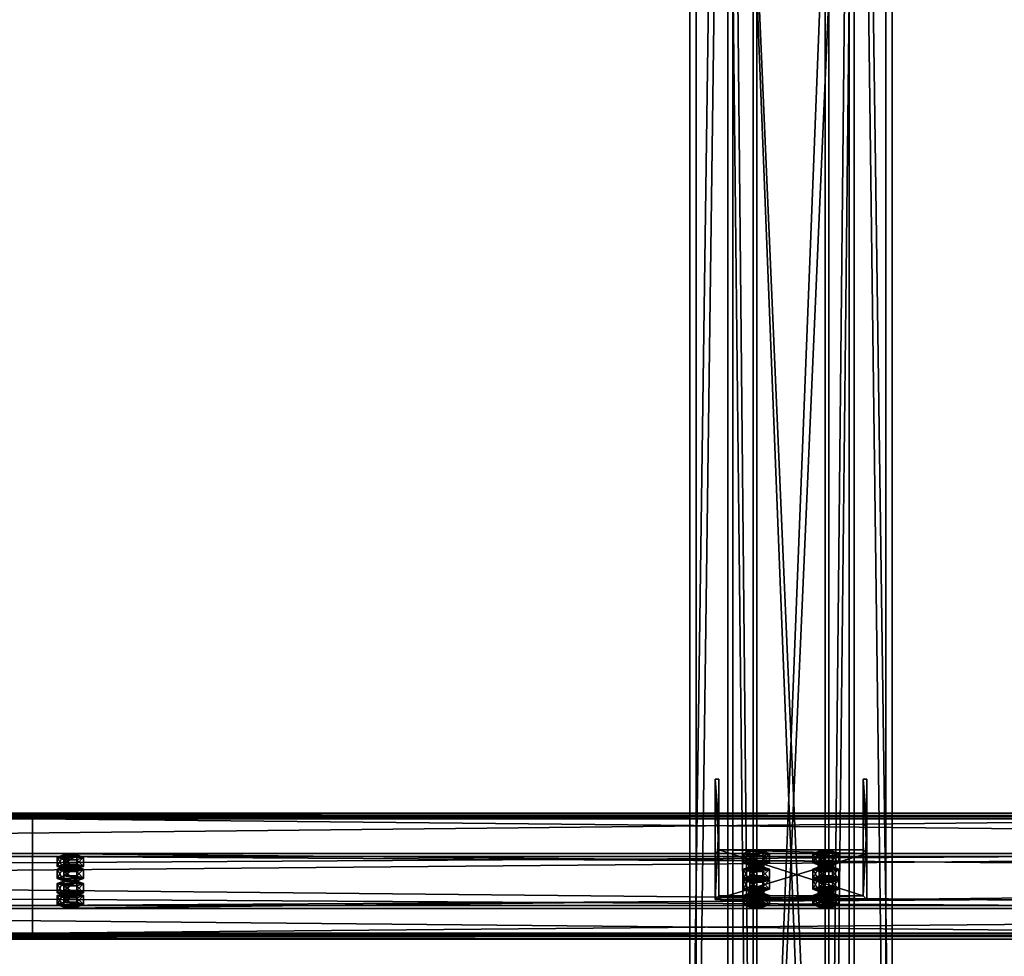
# Model space of a CAD drawing. Header units: millimetres. Extents: x -333 to 67333, y -930 to 39730.
# Tile 412 of 656: x 21690 to 22469, y 8246 to 8987. Entities that reach past the tile are written whole.
import ezdxf

# ---------------------------------------------------------------- set-up
doc = ezdxf.new("R2010")
doc.units = ezdxf.units.MM
for name, color, linetype in [('13', 7, 'Continuous'), ('5', 7, 'Continuous'), ('6', 7, 'Continuous'), ('7', 7, 'Continuous'), ('8', 7, 'Continuous'), ('95', 7, 'Continuous')]:
    doc.layers.add(name, color=color, linetype=linetype)

msp = doc.modelspace()

# ---------------------------------------------------------------- meshes
at = {"layer": '13', "color": 30}
mesh = msp.add_polyface(dxfattribs=at)
corners = [(22900.01, 8356.55, 5208.49), (22900.01, 8284.16, 5193.1), (16100.01, 8284.16, 5193.1), (16100.01, 8356.55, 5208.49), (22900.01, 8325.33, 4999.43), (16100.01, 8325.33, 4999.43), (22900.01, 8264.68, 4986.54), (16100.01, 8264.68, 4986.54), (22900.01, 8261.98, 4999.26), (16100.01, 8261.98, 4999.26), (22900.01, 8260.03, 4998.84), (16100.01, 8260.03, 4998.84), (22900.01, 8263.14, 4984.17), (16100.01, 8263.14, 4984.17), (22900.01, 8327.7, 4997.89), (16100.01, 8327.7, 4997.89), (22900.01, 8286.54, 5191.56), (16100.01, 8286.54, 5191.56), (22900.01, 8355.01, 5206.12), (16100.01, 8355.01, 5206.12), (22900.01, 8357.71, 5193.4), (16100.01, 8357.71, 5193.4), (22900.01, 8359.67, 5193.82), (16100.01, 8359.67, 5193.82)]
mesh.append_faces([[corners[k] for k in face] for face in [(0, 2, 3, 3), (1, 5, 2, 2), (4, 7, 5, 5), (6, 9, 7, 7), (8, 11, 9, 9), (10, 13, 11, 11), (12, 15, 13, 13), (14, 17, 15, 15), (16, 19, 17, 17), (18, 21, 19, 19), (20, 23, 21, 21), (22, 3, 23, 23), (8, 12, 10, 10), (20, 0, 22, 22), (11, 7, 9, 9)]], dxfattribs={"vtx0": -1, "color": 30})
mesh.append_faces([[corners[k] for k in face] for face in [(12, 6, 14, 14), (14, 1, 16, 16), (16, 0, 18, 18), (18, 0, 20, 20), (3, 19, 23, 23), (19, 2, 17, 17), (17, 2, 15, 15), (15, 5, 13, 13), (13, 7, 11, 11)]], dxfattribs={"vtx0": -1, "vtx1": -1, "color": 30})
mesh.append_faces([[corners[k] for k in face] for face in [(12, 8, 6, 6), (14, 6, 4, 4), (14, 4, 1, 1), (16, 1, 0, 0), (19, 3, 2, 2), (15, 2, 5, 5), (13, 5, 7, 7)]], dxfattribs={"vtx0": -1, "vtx2": -1, "vtx3": -1, "color": 30})
mesh.append_faces([[corners[k] for k in face] for face in [(21, 23, 19, 19)]], dxfattribs={"vtx1": -1, "color": 30})
mesh.append_faces([[corners[k] for k in face] for face in [(0, 1, 2, 2), (1, 4, 5, 5), (4, 6, 7, 7), (6, 8, 9, 9), (8, 10, 11, 11), (10, 12, 13, 13), (12, 14, 15, 15), (14, 16, 17, 17), (16, 18, 19, 19), (18, 20, 21, 21), (20, 22, 23, 23), (22, 0, 3, 3)]], dxfattribs={"vtx2": -1, "vtx3": -1, "color": 30})
mesh = msp.add_polyface(dxfattribs=at)
corners = [(28500.01, 8356.55, 5208.49), (28500.01, 8284.16, 5193.1), (21700.01, 8284.16, 5193.1), (21700.01, 8356.55, 5208.49), (28500.01, 8325.33, 4999.43), (21700.01, 8325.33, 4999.43), (28500.01, 8264.68, 4986.54), (21700.01, 8264.68, 4986.54), (28500.01, 8261.98, 4999.26), (21700.01, 8261.98, 4999.26), (28500.01, 8260.03, 4998.84), (21700.01, 8260.03, 4998.84), (28500.01, 8263.14, 4984.17), (21700.01, 8263.14, 4984.17), (28500.01, 8327.7, 4997.89), (21700.01, 8327.7, 4997.89), (28500.01, 8286.54, 5191.56), (21700.01, 8286.54, 5191.56), (28500.01, 8355.01, 5206.12), (21700.01, 8355.01, 5206.12), (28500.01, 8357.71, 5193.4), (21700.01, 8357.71, 5193.4), (28500.01, 8359.67, 5193.82), (21700.01, 8359.67, 5193.82)]
mesh.append_faces([[corners[k] for k in face] for face in [(0, 2, 3, 3), (1, 5, 2, 2), (4, 7, 5, 5), (6, 9, 7, 7), (8, 11, 9, 9), (10, 13, 11, 11), (12, 15, 13, 13), (14, 17, 15, 15), (16, 19, 17, 17), (18, 21, 19, 19), (20, 23, 21, 21), (22, 3, 23, 23), (8, 12, 10, 10), (20, 0, 22, 22), (11, 7, 9, 9)]], dxfattribs={"vtx0": -1, "color": 30})
mesh.append_faces([[corners[k] for k in face] for face in [(12, 6, 14, 14), (14, 1, 16, 16), (16, 0, 18, 18), (18, 0, 20, 20), (3, 19, 23, 23), (19, 2, 17, 17), (17, 2, 15, 15), (15, 5, 13, 13), (13, 7, 11, 11)]], dxfattribs={"vtx0": -1, "vtx1": -1, "color": 30})
mesh.append_faces([[corners[k] for k in face] for face in [(12, 8, 6, 6), (14, 6, 4, 4), (14, 4, 1, 1), (16, 1, 0, 0), (19, 3, 2, 2), (15, 2, 5, 5), (13, 5, 7, 7)]], dxfattribs={"vtx0": -1, "vtx2": -1, "vtx3": -1, "color": 30})
mesh.append_faces([[corners[k] for k in face] for face in [(21, 23, 19, 19)]], dxfattribs={"vtx1": -1, "color": 30})
mesh.append_faces([[corners[k] for k in face] for face in [(0, 1, 2, 2), (1, 4, 5, 5), (4, 6, 7, 7), (6, 8, 9, 9), (8, 10, 11, 11), (10, 12, 13, 13), (12, 14, 15, 15), (14, 16, 17, 17), (16, 18, 19, 19), (18, 20, 21, 21), (20, 22, 23, 23), (22, 0, 3, 3)]], dxfattribs={"vtx2": -1, "vtx3": -1, "color": 30})
at = {"layer": '5', "color": 131}
mesh = msp.add_polyface(dxfattribs=at)
corners = [(22346, 185.3, 2984), (22254, 185.3, 2984), (22254, 9385, 2984), (22346, 9385, 2984), (22254, 185.3, 3076), (22254, 9385, 3076), (22346, 185.3, 3076), (22346, 9385, 3076), (22350, 185.3, 2980), (22350, 185.3, 3080), (22350, 9385, 3080), (22350, 9385, 2980), (22250, 185.3, 3080), (22250, 9385, 3080), (22250, 185.3, 2980), (22250, 9385, 2980)]
mesh.append_faces([[corners[k] for k in face] for face in [(0, 2, 3, 3), (1, 5, 2, 2), (4, 7, 5, 5), (6, 3, 7, 7), (8, 10, 11, 11), (9, 13, 10, 10), (12, 15, 13, 13), (14, 11, 15, 15)]], dxfattribs={"vtx0": -1, "color": 131})
mesh.append_faces([[corners[k] for k in face] for face in [(9, 6, 12, 12), (6, 8, 0, 0), (0, 8, 1, 1), (12, 4, 14, 14), (4, 12, 6, 6), (14, 1, 8, 8), (11, 3, 15, 15), (3, 10, 7, 7), (7, 10, 5, 5), (15, 2, 13, 13), (2, 15, 3, 3), (13, 5, 10, 10)]], dxfattribs={"vtx0": -1, "vtx1": -1, "color": 131})
mesh.append_faces([[corners[k] for k in face] for face in [(6, 9, 8, 8), (14, 4, 1, 1), (3, 11, 10, 10), (13, 2, 5, 5)]], dxfattribs={"vtx0": -1, "vtx2": -1, "vtx3": -1, "color": 131})
mesh.append_faces([[corners[k] for k in face] for face in [(0, 1, 2, 2), (1, 4, 5, 5), (4, 6, 7, 7), (6, 0, 3, 3), (8, 9, 10, 10), (9, 12, 13, 13), (12, 14, 15, 15), (14, 8, 11, 11)]], dxfattribs={"vtx2": -1, "vtx3": -1, "color": 131})
at = {"layer": '6', "color": 2}
mesh = msp.add_polyface(dxfattribs=at)
corners = [(22380, 19380.14, 7183.53), (22220, 19380.14, 7183.53), (22220, 7954.94, 4755.1), (22380, 7954.94, 4755.1), (22380, 19380.14, 7347.1), (22380, 7921.68, 4911.61), (22220, 19380.14, 7347.1), (22220, 7921.68, 4911.61), (22225, 7953.9, 4759.99), (22375, 7953.9, 4759.99), (22375, 7922.72, 4906.72), (22225, 7922.72, 4906.72), (22375, 19380.14, 7188.64), (22375, 19380.14, 7341.99), (22225, 19380.14, 7188.64), (22225, 19380.14, 7341.99)]
mesh.append_faces([[corners[k] for k in face] for face in [(0, 2, 3, 3), (4, 3, 5, 5), (6, 5, 7, 7), (1, 7, 2, 2), (12, 10, 9, 9), (14, 9, 8, 8), (15, 8, 11, 11), (13, 11, 10, 10)]], dxfattribs={"vtx0": -1, "color": 2})
mesh.append_faces([[corners[k] for k in face] for face in [(2, 8, 3, 3), (8, 7, 11, 11), (11, 7, 10, 10), (3, 9, 5, 5), (9, 3, 8, 8), (5, 10, 7, 7), (0, 12, 1, 1), (12, 4, 13, 13), (13, 4, 15, 15), (1, 14, 6, 6), (14, 1, 12, 12), (6, 15, 4, 4)]], dxfattribs={"vtx0": -1, "vtx1": -1, "color": 2})
mesh.append_faces([[corners[k] for k in face] for face in [(8, 2, 7, 7), (5, 9, 10, 10), (12, 0, 4, 4), (6, 14, 15, 15)]], dxfattribs={"vtx0": -1, "vtx2": -1, "vtx3": -1, "color": 2})
mesh.append_faces([[corners[k] for k in face] for face in [(0, 1, 2, 2), (4, 0, 3, 3), (6, 4, 5, 5), (1, 6, 7, 7), (12, 13, 10, 10), (14, 12, 9, 9), (15, 14, 8, 8), (13, 15, 11, 11)]], dxfattribs={"vtx2": -1, "vtx3": -1, "color": 2})
at = {"layer": '7', "color": 6}
mesh = msp.add_polyface(dxfattribs=at)
corners = [(22240.01, 8291.32, 5169.07), (22360.01, 8291.32, 5169.07), (22360.01, 8327.7, 4997.89), (22240.01, 8327.7, 4997.89), (22360.01, 8350.01, 5181.54), (22360.01, 8386.39, 5010.36), (22357.01, 8350.01, 5181.54), (22357.01, 8386.39, 5010.36), (22357.01, 8294.25, 5169.69), (22357.01, 8330.64, 4998.51), (22243.01, 8294.25, 5169.69), (22243.01, 8330.64, 4998.51), (22243.01, 8350.01, 5181.54), (22243.01, 8386.39, 5010.36), (22240.01, 8350.01, 5181.54), (22240.01, 8386.39, 5010.36)]
mesh.append_faces([[corners[k] for k in face] for face in [(0, 2, 3, 3), (1, 5, 2, 2), (4, 7, 5, 5), (6, 9, 7, 7), (8, 11, 9, 9), (10, 13, 11, 11), (12, 15, 13, 13), (14, 3, 15, 15), (12, 0, 14, 14), (7, 2, 5, 5)]], dxfattribs={"vtx0": -1, "color": 6})
mesh.append_faces([[corners[k] for k in face] for face in [(1, 8, 4, 4), (8, 0, 10, 10), (10, 0, 12, 12), (3, 11, 15, 15), (11, 2, 9, 9), (9, 2, 7, 7)]], dxfattribs={"vtx0": -1, "vtx1": -1, "color": 6})
mesh.append_faces([[corners[k] for k in face] for face in [(8, 1, 0, 0), (11, 3, 2, 2)]], dxfattribs={"vtx0": -1, "vtx2": -1, "vtx3": -1, "color": 6})
mesh.append_faces([[corners[k] for k in face] for face in [(6, 4, 8, 8), (13, 15, 11, 11)]], dxfattribs={"vtx1": -1, "color": 6})
mesh.append_faces([[corners[k] for k in face] for face in [(0, 1, 2, 2), (1, 4, 5, 5), (4, 6, 7, 7), (6, 8, 9, 9), (8, 10, 11, 11), (10, 12, 13, 13), (12, 14, 15, 15), (14, 0, 3, 3)]], dxfattribs={"vtx2": -1, "vtx3": -1, "color": 6})
at = {"layer": '8', "color": 253}
mesh = msp.add_polyface(dxfattribs=at)
corners = [(22327, 7643.02, 4688.8), (22273, 7643.02, 4688.8), (22273, 9009.3, 3080), (22327, 9009.3, 3080), (22273, 7725.26, 4706.28), (22273, 9106.38, 3080), (22327, 7725.26, 4706.28), (22327, 9106.38, 3080), (22330, 7639.68, 4688.1), (22330, 7728.59, 4706.99), (22330, 9110.32, 3080), (22330, 9005.36, 3080), (22270, 7728.59, 4706.99), (22270, 9110.32, 3080), (22270, 7639.68, 4688.1), (22270, 9005.36, 3080)]
mesh.append_faces([[corners[k] for k in face] for face in [(0, 2, 3, 3), (1, 5, 2, 2), (4, 7, 5, 5), (6, 3, 7, 7), (8, 10, 11, 11), (9, 13, 10, 10), (12, 15, 13, 13), (14, 11, 15, 15)]], dxfattribs={"vtx0": -1, "color": 253})
mesh.append_faces([[corners[k] for k in face] for face in [(9, 6, 12, 12), (6, 8, 0, 0), (0, 8, 1, 1), (12, 4, 14, 14), (4, 12, 6, 6), (14, 1, 8, 8), (11, 3, 15, 15), (3, 10, 7, 7), (7, 10, 5, 5), (15, 2, 13, 13), (2, 15, 3, 3), (13, 5, 10, 10)]], dxfattribs={"vtx0": -1, "vtx1": -1, "color": 253})
mesh.append_faces([[corners[k] for k in face] for face in [(6, 9, 8, 8), (14, 4, 1, 1), (3, 11, 10, 10), (13, 2, 5, 5)]], dxfattribs={"vtx0": -1, "vtx2": -1, "vtx3": -1, "color": 253})
mesh.append_faces([[corners[k] for k in face] for face in [(0, 1, 2, 2), (1, 4, 5, 5), (4, 6, 7, 7), (6, 0, 3, 3), (8, 9, 10, 10), (9, 12, 13, 13), (12, 14, 15, 15), (14, 8, 11, 11)]], dxfattribs={"vtx2": -1, "vtx3": -1, "color": 253})
at = {"layer": '95', "color": 20}
mesh = msp.add_polyface(dxfattribs=at)
corners = [(21724.01, 8294.56, 5144.2), (21724.81, 8295.18, 5141.26), (21724.81, 8297.14, 5141.68), (21724.01, 8296.52, 5144.61), (21727.01, 8295.64, 5139.11), (21727.01, 8297.6, 5139.53), (21730.01, 8295.81, 5138.33), (21730.01, 8297.76, 5138.74), (21733.01, 8295.64, 5139.11), (21733.01, 8297.6, 5139.53), (21735.21, 8295.18, 5141.26), (21735.21, 8297.14, 5141.68), (21736.01, 8294.56, 5144.2), (21736.01, 8296.52, 5144.61), (21735.21, 8293.94, 5147.13), (21735.21, 8295.89, 5147.55), (21733.01, 8293.48, 5149.28), (21733.01, 8295.44, 5149.7), (21730.01, 8293.31, 5150.07), (21730.01, 8295.27, 5150.48), (21727.01, 8293.48, 5149.28), (21727.01, 8295.44, 5149.7), (21724.81, 8293.94, 5147.13), (21724.81, 8295.89, 5147.55), (21719.62, 8296.52, 5144.61), (21724.81, 8298.39, 5135.81), (21724.81, 8305.72, 5137.37), (21719.62, 8303.85, 5146.17), (21735.21, 8298.39, 5135.81), (21735.21, 8305.72, 5137.37), (21740.4, 8296.52, 5144.61), (21740.4, 8303.85, 5146.17), (21735.21, 8294.64, 5153.42), (21735.21, 8301.98, 5154.98), (21724.81, 8294.64, 5153.42), (21724.81, 8301.98, 5154.98), (21719.62, 8287.22, 5142.64), (21724.81, 8289.09, 5133.83), (21724.81, 8296.43, 5135.39), (21719.62, 8294.56, 5144.2), (21735.21, 8289.09, 5133.83), (21735.21, 8296.43, 5135.39), (21740.4, 8287.22, 5142.64), (21740.4, 8294.56, 5144.2), (21735.21, 8285.35, 5151.44), (21735.21, 8292.69, 5153), (21724.81, 8285.35, 5151.44), (21724.81, 8292.69, 5153), (21724.01, 8315.35, 5046.38), (21724.81, 8315.97, 5043.45), (21724.81, 8317.93, 5043.86), (21724.01, 8317.31, 5046.8), (21727.01, 8316.43, 5041.3), (21727.01, 8318.39, 5041.72), (21730.01, 8316.6, 5040.51), (21730.01, 8318.55, 5040.93), (21733.01, 8316.43, 5041.3), (21733.01, 8318.39, 5041.72), (21735.21, 8315.97, 5043.45), (21735.21, 8317.93, 5043.86), (21736.01, 8315.35, 5046.38), (21736.01, 8317.31, 5046.8), (21735.21, 8314.73, 5049.32), (21735.21, 8316.68, 5049.73), (21733.01, 8314.27, 5051.47), (21733.01, 8316.23, 5051.88), (21730.01, 8314.1, 5052.25), (21730.01, 8316.06, 5052.67), (21727.01, 8314.27, 5051.47), (21727.01, 8316.23, 5051.88), (21724.81, 8314.73, 5049.32), (21724.81, 8316.68, 5049.73), (21719.62, 8317.31, 5046.8), (21724.81, 8319.18, 5037.99), (21724.81, 8326.51, 5039.55), (21719.62, 8324.64, 5048.36), (21735.21, 8319.18, 5037.99), (21735.21, 8326.51, 5039.55), (21740.4, 8317.31, 5046.8), (21740.4, 8324.64, 5048.36), (21735.21, 8315.44, 5055.6), (21735.21, 8322.77, 5057.16), (21724.81, 8315.44, 5055.6), (21724.81, 8322.77, 5057.16), (21719.62, 8308.01, 5044.82), (21724.81, 8309.89, 5036.02), (21724.81, 8317.22, 5037.58), (21719.62, 8315.35, 5046.38), (21735.21, 8309.89, 5036.02), (21735.21, 8317.22, 5037.58), (21740.4, 8308.01, 5044.82), (21740.4, 8315.35, 5046.38), (21735.21, 8306.14, 5053.63), (21735.21, 8313.48, 5055.19), (21724.81, 8306.14, 5053.63), (21724.81, 8313.48, 5055.19)]
mesh.append_faces([[corners[k] for k in face] for face in [(0, 2, 3, 3), (1, 5, 2, 2), (4, 7, 5, 5), (6, 9, 7, 7), (8, 11, 9, 9), (10, 13, 11, 11), (12, 15, 13, 13), (14, 17, 15, 15), (16, 19, 17, 17), (18, 21, 19, 19), (20, 23, 21, 21), (22, 3, 23, 23), (4, 8, 6, 6), (16, 20, 18, 18), (21, 17, 19, 19), (9, 5, 7, 7), (24, 26, 27, 27), (25, 29, 26, 26), (28, 31, 29, 29), (30, 33, 31, 31), (32, 35, 33, 33), (34, 27, 35, 35), (25, 30, 28, 28), (32, 24, 34, 34), (27, 33, 35, 35), (31, 26, 29, 29), (36, 38, 39, 39), (37, 41, 38, 38), (40, 43, 41, 41), (42, 45, 43, 43), (44, 47, 45, 45), (46, 39, 47, 47), (37, 42, 40, 40), (44, 36, 46, 46), (39, 45, 47, 47), (43, 38, 41, 41), (48, 50, 51, 51), (49, 53, 50, 50), (52, 55, 53, 53), (54, 57, 55, 55), (56, 59, 57, 57), (58, 61, 59, 59), (60, 63, 61, 61), (62, 65, 63, 63), (64, 67, 65, 65), (66, 69, 67, 67), (68, 71, 69, 69), (70, 51, 71, 71), (52, 56, 54, 54), (64, 68, 66, 66), (69, 65, 67, 67), (57, 53, 55, 55), (72, 74, 75, 75), (73, 77, 74, 74), (76, 79, 77, 77), (78, 81, 79, 79), (80, 83, 81, 81), (82, 75, 83, 83), (73, 78, 76, 76), (80, 72, 82, 82), (75, 81, 83, 83), (79, 74, 77, 77), (84, 86, 87, 87), (85, 89, 86, 86), (88, 91, 89, 89), (90, 93, 91, 91), (92, 95, 93, 93), (94, 87, 95, 95), (85, 90, 88, 88), (92, 84, 94, 94), (87, 93, 95, 95), (91, 86, 89, 89)]], dxfattribs={"vtx0": -1, "color": 20})
mesh.append_faces([[corners[k] for k in face] for face in [(8, 4, 10, 10), (10, 1, 12, 12), (12, 0, 14, 14), (14, 22, 16, 16), (17, 23, 15, 15), (15, 3, 13, 13), (13, 2, 11, 11), (11, 5, 9, 9), (30, 24, 32, 32), (33, 27, 31, 31), (42, 36, 44, 44), (45, 39, 43, 43), (56, 52, 58, 58), (58, 49, 60, 60), (60, 48, 62, 62), (62, 70, 64, 64), (65, 71, 63, 63), (63, 51, 61, 61), (61, 50, 59, 59), (59, 53, 57, 57), (78, 72, 80, 80), (81, 75, 79, 79), (90, 84, 92, 92), (93, 87, 91, 91)]], dxfattribs={"vtx0": -1, "vtx1": -1, "color": 20})
mesh.append_faces([[corners[k] for k in face] for face in [(10, 4, 1, 1), (12, 1, 0, 0), (14, 0, 22, 22), (16, 22, 20, 20), (17, 21, 23, 23), (15, 23, 3, 3), (13, 3, 2, 2), (11, 2, 5, 5), (30, 25, 24, 24), (31, 27, 26, 26), (42, 37, 36, 36), (43, 39, 38, 38), (58, 52, 49, 49), (60, 49, 48, 48), (62, 48, 70, 70), (64, 70, 68, 68), (65, 69, 71, 71), (63, 71, 51, 51), (61, 51, 50, 50), (59, 50, 53, 53), (78, 73, 72, 72), (79, 75, 74, 74), (90, 85, 84, 84), (91, 87, 86, 86)]], dxfattribs={"vtx0": -1, "vtx2": -1, "vtx3": -1, "color": 20})
mesh.append_faces([[corners[k] for k in face] for face in [(0, 1, 2, 2), (1, 4, 5, 5), (4, 6, 7, 7), (6, 8, 9, 9), (8, 10, 11, 11), (10, 12, 13, 13), (12, 14, 15, 15), (14, 16, 17, 17), (16, 18, 19, 19), (18, 20, 21, 21), (20, 22, 23, 23), (22, 0, 3, 3), (24, 25, 26, 26), (25, 28, 29, 29), (28, 30, 31, 31), (30, 32, 33, 33), (32, 34, 35, 35), (34, 24, 27, 27), (36, 37, 38, 38), (37, 40, 41, 41), (40, 42, 43, 43), (42, 44, 45, 45), (44, 46, 47, 47), (46, 36, 39, 39), (48, 49, 50, 50), (49, 52, 53, 53), (52, 54, 55, 55), (54, 56, 57, 57), (56, 58, 59, 59), (58, 60, 61, 61), (60, 62, 63, 63), (62, 64, 65, 65), (64, 66, 67, 67), (66, 68, 69, 69), (68, 70, 71, 71), (70, 48, 51, 51), (72, 73, 74, 74), (73, 76, 77, 77), (76, 78, 79, 79), (78, 80, 81, 81), (80, 82, 83, 83), (82, 72, 75, 75), (84, 85, 86, 86), (85, 88, 89, 89), (88, 90, 91, 91), (90, 92, 93, 93), (92, 94, 95, 95), (94, 84, 87, 87)]], dxfattribs={"vtx2": -1, "vtx3": -1, "color": 20})
mesh = msp.add_polyface(dxfattribs=at)
corners = [(22266.51, 8315.35, 5046.38), (22267.31, 8320.86, 5044.49), (22266.51, 8320.24, 5047.42), (22267.31, 8315.97, 5043.45), (22269.51, 8316.43, 5041.3), (22269.51, 8321.32, 5042.34), (22272.51, 8316.6, 5040.51), (22272.51, 8321.49, 5041.55), (22275.51, 8316.43, 5041.3), (22275.51, 8321.32, 5042.34), (22277.71, 8315.97, 5043.45), (22277.71, 8320.86, 5044.49), (22278.51, 8320.24, 5047.42), (22278.51, 8315.35, 5046.38), (22277.71, 8319.62, 5050.36), (22267.31, 8314.73, 5049.32), (22267.31, 8319.62, 5050.36), (22269.51, 8319.16, 5052.5), (22275.51, 8319.16, 5052.5), (22272.51, 8318.99, 5053.29), (22262.12, 8320.24, 5047.42), (22267.31, 8322.11, 5038.62), (22267.31, 8329.45, 5040.18), (22262.12, 8327.58, 5048.98), (22277.71, 8322.11, 5038.62), (22277.71, 8329.45, 5040.18), (22282.9, 8320.24, 5047.42), (22282.9, 8327.58, 5048.98), (22277.71, 8318.37, 5056.23), (22277.71, 8325.71, 5057.78), (22267.31, 8318.37, 5056.23), (22267.31, 8325.71, 5057.78)]
mesh.append_faces([[corners[k] for k in face] for face in [(0, 1, 2, 2), (3, 5, 1, 1), (4, 7, 5, 5), (6, 9, 7, 7), (8, 11, 9, 9), (10, 12, 11, 11), (13, 14, 12, 12), (15, 2, 16, 16), (17, 18, 19, 19), (9, 5, 7, 7), (20, 22, 23, 23), (21, 25, 22, 22), (24, 27, 25, 25), (26, 29, 27, 27), (28, 31, 29, 29), (30, 23, 31, 31), (21, 26, 24, 24), (28, 20, 30, 30), (23, 29, 31, 31), (27, 22, 25, 25)]], dxfattribs={"vtx0": -1, "color": 20})
mesh.append_faces([[corners[k] for k in face] for face in [(18, 16, 14, 14), (14, 2, 12, 12), (12, 1, 11, 11), (11, 5, 9, 9), (26, 20, 28, 28), (29, 23, 27, 27)]], dxfattribs={"vtx0": -1, "vtx1": -1, "color": 20})
mesh.append_faces([[corners[k] for k in face] for face in [(18, 17, 16, 16), (14, 16, 2, 2), (12, 2, 1, 1), (11, 1, 5, 5), (26, 21, 20, 20), (27, 23, 22, 22)]], dxfattribs={"vtx0": -1, "vtx2": -1, "vtx3": -1, "color": 20})
mesh.append_faces([[corners[k] for k in face] for face in [(3, 4, 5, 5), (4, 6, 7, 7), (6, 8, 9, 9), (8, 10, 11, 11), (20, 21, 22, 22), (21, 24, 25, 25), (24, 26, 27, 27), (26, 28, 29, 29), (28, 30, 31, 31), (30, 20, 23, 23)]], dxfattribs={"vtx2": -1, "vtx3": -1, "color": 20})
mesh = msp.add_polyface(dxfattribs=at)
corners = [(22321.51, 8315.35, 5046.38), (22322.31, 8320.86, 5044.49), (22321.51, 8320.24, 5047.42), (22322.31, 8315.97, 5043.45), (22324.51, 8316.43, 5041.3), (22324.51, 8321.32, 5042.34), (22327.51, 8316.6, 5040.51), (22327.51, 8321.49, 5041.55), (22330.51, 8316.43, 5041.3), (22330.51, 8321.32, 5042.34), (22332.71, 8315.97, 5043.45), (22332.71, 8320.86, 5044.49), (22333.51, 8320.24, 5047.42), (22333.51, 8315.35, 5046.38), (22332.71, 8319.62, 5050.36), (22322.31, 8314.73, 5049.32), (22322.31, 8319.62, 5050.36), (22324.51, 8319.16, 5052.5), (22330.51, 8319.16, 5052.5), (22327.51, 8318.99, 5053.29), (22317.12, 8320.24, 5047.42), (22322.31, 8322.11, 5038.62), (22322.31, 8329.45, 5040.18), (22317.12, 8327.58, 5048.98), (22332.71, 8322.11, 5038.62), (22332.71, 8329.45, 5040.18), (22337.9, 8320.24, 5047.42), (22337.9, 8327.58, 5048.98), (22332.71, 8318.37, 5056.23), (22332.71, 8325.71, 5057.78), (22322.31, 8318.37, 5056.23), (22322.31, 8325.71, 5057.78)]
mesh.append_faces([[corners[k] for k in face] for face in [(0, 1, 2, 2), (3, 5, 1, 1), (4, 7, 5, 5), (6, 9, 7, 7), (8, 11, 9, 9), (10, 12, 11, 11), (13, 14, 12, 12), (15, 2, 16, 16), (17, 18, 19, 19), (9, 5, 7, 7), (20, 22, 23, 23), (21, 25, 22, 22), (24, 27, 25, 25), (26, 29, 27, 27), (28, 31, 29, 29), (30, 23, 31, 31), (21, 26, 24, 24), (28, 20, 30, 30), (23, 29, 31, 31), (27, 22, 25, 25)]], dxfattribs={"vtx0": -1, "color": 20})
mesh.append_faces([[corners[k] for k in face] for face in [(18, 16, 14, 14), (14, 2, 12, 12), (12, 1, 11, 11), (11, 5, 9, 9), (26, 20, 28, 28), (29, 23, 27, 27)]], dxfattribs={"vtx0": -1, "vtx1": -1, "color": 20})
mesh.append_faces([[corners[k] for k in face] for face in [(18, 17, 16, 16), (14, 16, 2, 2), (12, 2, 1, 1), (11, 1, 5, 5), (26, 21, 20, 20), (27, 23, 22, 22)]], dxfattribs={"vtx0": -1, "vtx2": -1, "vtx3": -1, "color": 20})
mesh.append_faces([[corners[k] for k in face] for face in [(3, 4, 5, 5), (4, 6, 7, 7), (6, 8, 9, 9), (8, 10, 11, 11), (20, 21, 22, 22), (21, 24, 25, 25), (24, 26, 27, 27), (26, 28, 29, 29), (28, 30, 31, 31), (30, 20, 23, 23)]], dxfattribs={"vtx2": -1, "vtx3": -1, "color": 20})
mesh = msp.add_polyface(dxfattribs=at)
corners = [(22282.9, 8306.79, 5146.8), (22262.12, 8306.79, 5146.8), (22267.31, 8308.66, 5137.99), (22277.71, 8308.66, 5137.99), (22266.51, 8315.35, 5046.38), (22267.31, 8315.97, 5043.45), (22267.31, 8320.86, 5044.49), (22277.71, 8315.97, 5043.45), (22278.51, 8315.35, 5046.38), (22278.51, 8320.24, 5047.42), (22277.71, 8314.73, 5049.32), (22277.71, 8319.62, 5050.36), (22275.51, 8314.27, 5051.47), (22275.51, 8319.16, 5052.5), (22272.51, 8314.1, 5052.25), (22272.51, 8318.99, 5053.29), (22269.51, 8314.27, 5051.47), (22269.51, 8319.16, 5052.5), (22267.31, 8314.73, 5049.32), (22267.31, 8319.62, 5050.36), (22266.51, 8320.24, 5047.42), (22269.51, 8316.43, 5041.3), (22275.51, 8316.43, 5041.3), (22272.51, 8316.6, 5040.51), (22262.12, 8308.01, 5044.82), (22267.31, 8309.89, 5036.02), (22267.31, 8317.22, 5037.58), (22262.12, 8315.35, 5046.38), (22277.71, 8309.89, 5036.02), (22277.71, 8317.22, 5037.58), (22282.9, 8308.01, 5044.82), (22282.9, 8315.35, 5046.38), (22277.71, 8306.14, 5053.63), (22277.71, 8313.48, 5055.19), (22267.31, 8306.14, 5053.63), (22267.31, 8313.48, 5055.19)]
mesh.append_faces([[corners[k] for k in face] for face in [(0, 2, 3, 3), (10, 13, 11, 11), (12, 15, 13, 13), (14, 17, 15, 15), (16, 19, 17, 17), (21, 22, 23, 23), (12, 16, 14, 14), (24, 26, 27, 27), (25, 29, 26, 26), (28, 31, 29, 29), (30, 33, 31, 31), (32, 35, 33, 33), (34, 27, 35, 35), (25, 30, 28, 28), (27, 33, 35, 35), (31, 26, 29, 29)]], dxfattribs={"vtx0": -1, "color": 20})
mesh.append_faces([[corners[k] for k in face] for face in [(22, 21, 7, 7), (7, 5, 8, 8), (8, 4, 10, 10), (10, 18, 12, 12), (33, 27, 31, 31)]], dxfattribs={"vtx0": -1, "vtx1": -1, "color": 20})
mesh.append_faces([[corners[k] for k in face] for face in [(0, 1, 2, 2), (7, 21, 5, 5), (8, 5, 4, 4), (10, 4, 18, 18), (12, 18, 16, 16), (30, 25, 24, 24), (31, 27, 26, 26)]], dxfattribs={"vtx0": -1, "vtx2": -1, "vtx3": -1, "color": 20})
mesh.append_faces([[corners[k] for k in face] for face in [(4, 5, 6, 6), (7, 8, 9, 9), (8, 10, 11, 11), (10, 12, 13, 13), (12, 14, 15, 15), (14, 16, 17, 17), (16, 18, 19, 19), (18, 4, 20, 20), (24, 25, 26, 26), (25, 28, 29, 29), (28, 30, 31, 31), (30, 32, 33, 33), (32, 34, 35, 35), (34, 24, 27, 27)]], dxfattribs={"vtx2": -1, "vtx3": -1, "color": 20})
mesh = msp.add_polyface(dxfattribs=at)
corners = [(22337.9, 8306.79, 5146.8), (22317.12, 8306.79, 5146.8), (22322.31, 8308.66, 5137.99), (22332.71, 8308.66, 5137.99), (22321.51, 8315.35, 5046.38), (22322.31, 8315.97, 5043.45), (22322.31, 8320.86, 5044.49), (22332.71, 8315.97, 5043.45), (22333.51, 8315.35, 5046.38), (22333.51, 8320.24, 5047.42), (22332.71, 8314.73, 5049.32), (22332.71, 8319.62, 5050.36), (22330.51, 8314.27, 5051.47), (22330.51, 8319.16, 5052.5), (22327.51, 8314.1, 5052.25), (22327.51, 8318.99, 5053.29), (22324.51, 8314.27, 5051.47), (22324.51, 8319.16, 5052.5), (22322.31, 8314.73, 5049.32), (22322.31, 8319.62, 5050.36), (22321.51, 8320.24, 5047.42), (22324.51, 8316.43, 5041.3), (22330.51, 8316.43, 5041.3), (22327.51, 8316.6, 5040.51), (22317.12, 8308.01, 5044.82), (22322.31, 8309.89, 5036.02), (22322.31, 8317.22, 5037.58), (22317.12, 8315.35, 5046.38), (22332.71, 8309.89, 5036.02), (22332.71, 8317.22, 5037.58), (22337.9, 8308.01, 5044.82), (22337.9, 8315.35, 5046.38), (22332.71, 8306.14, 5053.63), (22332.71, 8313.48, 5055.19), (22322.31, 8306.14, 5053.63), (22322.31, 8313.48, 5055.19)]
mesh.append_faces([[corners[k] for k in face] for face in [(0, 2, 3, 3), (10, 13, 11, 11), (12, 15, 13, 13), (14, 17, 15, 15), (16, 19, 17, 17), (21, 22, 23, 23), (12, 16, 14, 14), (24, 26, 27, 27), (25, 29, 26, 26), (28, 31, 29, 29), (30, 33, 31, 31), (32, 35, 33, 33), (34, 27, 35, 35), (25, 30, 28, 28), (27, 33, 35, 35), (31, 26, 29, 29)]], dxfattribs={"vtx0": -1, "color": 20})
mesh.append_faces([[corners[k] for k in face] for face in [(22, 21, 7, 7), (7, 5, 8, 8), (8, 4, 10, 10), (10, 18, 12, 12), (33, 27, 31, 31)]], dxfattribs={"vtx0": -1, "vtx1": -1, "color": 20})
mesh.append_faces([[corners[k] for k in face] for face in [(0, 1, 2, 2), (7, 21, 5, 5), (8, 5, 4, 4), (10, 4, 18, 18), (12, 18, 16, 16), (30, 25, 24, 24), (31, 27, 26, 26)]], dxfattribs={"vtx0": -1, "vtx2": -1, "vtx3": -1, "color": 20})
mesh.append_faces([[corners[k] for k in face] for face in [(4, 5, 6, 6), (7, 8, 9, 9), (8, 10, 11, 11), (10, 12, 13, 13), (12, 14, 15, 15), (14, 16, 17, 17), (16, 18, 19, 19), (18, 4, 20, 20), (24, 25, 26, 26), (25, 28, 29, 29), (28, 30, 31, 31), (30, 32, 33, 33), (32, 34, 35, 35), (34, 24, 27, 27)]], dxfattribs={"vtx2": -1, "vtx3": -1, "color": 20})
mesh = msp.add_polyface(dxfattribs=at)
corners = [(22266.51, 8294.56, 5144.2), (22267.31, 8300.07, 5142.3), (22266.51, 8299.45, 5145.24), (22267.31, 8295.18, 5141.26), (22269.51, 8295.64, 5139.11), (22269.51, 8300.53, 5140.15), (22272.51, 8295.81, 5138.33), (22272.51, 8300.7, 5139.37), (22275.51, 8295.64, 5139.11), (22275.51, 8300.53, 5140.15), (22277.71, 8295.18, 5141.26), (22277.71, 8300.07, 5142.3), (22278.51, 8299.45, 5145.24), (22278.51, 8294.56, 5144.2), (22277.71, 8298.83, 5148.17), (22267.31, 8293.94, 5147.13), (22267.31, 8298.83, 5148.17), (22269.51, 8298.37, 5150.32), (22275.51, 8298.37, 5150.32), (22272.51, 8298.2, 5151.11), (22262.12, 8299.45, 5145.24), (22267.31, 8301.32, 5136.43), (22267.31, 8308.66, 5137.99), (22262.12, 8306.79, 5146.8), (22277.71, 8301.32, 5136.43), (22277.71, 8308.66, 5137.99), (22282.9, 8299.45, 5145.24), (22282.9, 8306.79, 5146.8), (22277.71, 8297.58, 5154.04), (22277.71, 8304.92, 5155.6), (22267.31, 8297.58, 5154.04), (22267.31, 8304.92, 5155.6), (22282.9, 8308.01, 5044.82), (22262.12, 8308.01, 5044.82), (22277.71, 8306.14, 5053.63), (22267.31, 8306.14, 5053.63)]
mesh.append_faces([[corners[k] for k in face] for face in [(0, 1, 2, 2), (3, 5, 1, 1), (4, 7, 5, 5), (6, 9, 7, 7), (8, 11, 9, 9), (10, 12, 11, 11), (13, 14, 12, 12), (15, 2, 16, 16), (17, 18, 19, 19), (9, 5, 7, 7), (20, 22, 23, 23), (21, 25, 22, 22), (24, 27, 25, 25), (26, 29, 27, 27), (28, 31, 29, 29), (30, 23, 31, 31), (21, 26, 24, 24), (28, 20, 30, 30), (23, 29, 31, 31), (34, 33, 35, 35)]], dxfattribs={"vtx0": -1, "color": 20})
mesh.append_faces([[corners[k] for k in face] for face in [(18, 16, 14, 14), (14, 2, 12, 12), (12, 1, 11, 11), (11, 5, 9, 9), (26, 20, 28, 28), (29, 23, 27, 27), (32, 33, 34, 34)]], dxfattribs={"vtx0": -1, "vtx1": -1, "color": 20})
mesh.append_faces([[corners[k] for k in face] for face in [(18, 17, 16, 16), (14, 16, 2, 2), (12, 2, 1, 1), (11, 1, 5, 5), (26, 21, 20, 20)]], dxfattribs={"vtx0": -1, "vtx2": -1, "vtx3": -1, "color": 20})
mesh.append_faces([[corners[k] for k in face] for face in [(3, 4, 5, 5), (4, 6, 7, 7), (6, 8, 9, 9), (8, 10, 11, 11), (20, 21, 22, 22), (21, 24, 25, 25), (24, 26, 27, 27), (26, 28, 29, 29), (28, 30, 31, 31), (30, 20, 23, 23)]], dxfattribs={"vtx2": -1, "vtx3": -1, "color": 20})
mesh = msp.add_polyface(dxfattribs=at)
corners = [(22321.51, 8294.56, 5144.2), (22322.31, 8300.07, 5142.3), (22321.51, 8299.45, 5145.24), (22322.31, 8295.18, 5141.26), (22324.51, 8295.64, 5139.11), (22324.51, 8300.53, 5140.15), (22327.51, 8295.81, 5138.33), (22327.51, 8300.7, 5139.37), (22330.51, 8295.64, 5139.11), (22330.51, 8300.53, 5140.15), (22332.71, 8295.18, 5141.26), (22332.71, 8300.07, 5142.3), (22333.51, 8299.45, 5145.24), (22333.51, 8294.56, 5144.2), (22332.71, 8298.83, 5148.17), (22322.31, 8293.94, 5147.13), (22322.31, 8298.83, 5148.17), (22324.51, 8298.37, 5150.32), (22330.51, 8298.37, 5150.32), (22327.51, 8298.2, 5151.11), (22317.12, 8299.45, 5145.24), (22322.31, 8301.32, 5136.43), (22322.31, 8308.66, 5137.99), (22317.12, 8306.79, 5146.8), (22332.71, 8301.32, 5136.43), (22332.71, 8308.66, 5137.99), (22337.9, 8299.45, 5145.24), (22337.9, 8306.79, 5146.8), (22332.71, 8297.58, 5154.04), (22332.71, 8304.92, 5155.6), (22322.31, 8297.58, 5154.04), (22322.31, 8304.92, 5155.6), (22337.9, 8308.01, 5044.82), (22317.12, 8308.01, 5044.82), (22332.71, 8306.14, 5053.63), (22322.31, 8306.14, 5053.63)]
mesh.append_faces([[corners[k] for k in face] for face in [(0, 1, 2, 2), (3, 5, 1, 1), (4, 7, 5, 5), (6, 9, 7, 7), (8, 11, 9, 9), (10, 12, 11, 11), (13, 14, 12, 12), (15, 2, 16, 16), (17, 18, 19, 19), (9, 5, 7, 7), (20, 22, 23, 23), (21, 25, 22, 22), (24, 27, 25, 25), (26, 29, 27, 27), (28, 31, 29, 29), (30, 23, 31, 31), (21, 26, 24, 24), (28, 20, 30, 30), (23, 29, 31, 31), (34, 33, 35, 35)]], dxfattribs={"vtx0": -1, "color": 20})
mesh.append_faces([[corners[k] for k in face] for face in [(18, 16, 14, 14), (14, 2, 12, 12), (12, 1, 11, 11), (11, 5, 9, 9), (26, 20, 28, 28), (29, 23, 27, 27), (32, 33, 34, 34)]], dxfattribs={"vtx0": -1, "vtx1": -1, "color": 20})
mesh.append_faces([[corners[k] for k in face] for face in [(18, 17, 16, 16), (14, 16, 2, 2), (12, 2, 1, 1), (11, 1, 5, 5), (26, 21, 20, 20)]], dxfattribs={"vtx0": -1, "vtx2": -1, "vtx3": -1, "color": 20})
mesh.append_faces([[corners[k] for k in face] for face in [(3, 4, 5, 5), (4, 6, 7, 7), (6, 8, 9, 9), (8, 10, 11, 11), (20, 21, 22, 22), (21, 24, 25, 25), (24, 26, 27, 27), (26, 28, 29, 29), (28, 30, 31, 31), (30, 20, 23, 23)]], dxfattribs={"vtx2": -1, "vtx3": -1, "color": 20})
mesh = msp.add_polyface(dxfattribs=at)
corners = [(22266.51, 8294.56, 5144.2), (22267.31, 8295.18, 5141.26), (22267.31, 8300.07, 5142.3), (22277.71, 8295.18, 5141.26), (22278.51, 8294.56, 5144.2), (22278.51, 8299.45, 5145.24), (22277.71, 8293.94, 5147.13), (22277.71, 8298.83, 5148.17), (22275.51, 8293.48, 5149.28), (22275.51, 8298.37, 5150.32), (22272.51, 8293.31, 5150.07), (22272.51, 8298.2, 5151.11), (22269.51, 8293.48, 5149.28), (22269.51, 8298.37, 5150.32), (22267.31, 8293.94, 5147.13), (22267.31, 8298.83, 5148.17), (22266.51, 8299.45, 5145.24), (22269.51, 8295.64, 5139.11), (22275.51, 8295.64, 5139.11), (22272.51, 8295.81, 5138.33), (22262.12, 8287.22, 5142.64), (22267.31, 8289.09, 5133.83), (22267.31, 8296.43, 5135.39), (22262.12, 8294.56, 5144.2), (22277.71, 8289.09, 5133.83), (22277.71, 8296.43, 5135.39), (22282.9, 8287.22, 5142.64), (22282.9, 8294.56, 5144.2), (22277.71, 8285.35, 5151.44), (22277.71, 8292.69, 5153), (22267.31, 8285.35, 5151.44), (22267.31, 8292.69, 5153)]
mesh.append_faces([[corners[k] for k in face] for face in [(6, 9, 7, 7), (8, 11, 9, 9), (10, 13, 11, 11), (12, 15, 13, 13), (17, 18, 19, 19), (8, 12, 10, 10), (20, 22, 23, 23), (21, 25, 22, 22), (24, 27, 25, 25), (26, 29, 27, 27), (28, 31, 29, 29), (30, 23, 31, 31), (21, 26, 24, 24), (28, 20, 30, 30), (23, 29, 31, 31), (27, 22, 25, 25)]], dxfattribs={"vtx0": -1, "color": 20})
mesh.append_faces([[corners[k] for k in face] for face in [(18, 17, 3, 3), (3, 1, 4, 4), (4, 0, 6, 6), (6, 14, 8, 8), (26, 20, 28, 28), (29, 23, 27, 27)]], dxfattribs={"vtx0": -1, "vtx1": -1, "color": 20})
mesh.append_faces([[corners[k] for k in face] for face in [(3, 17, 1, 1), (4, 1, 0, 0), (6, 0, 14, 14), (8, 14, 12, 12), (26, 21, 20, 20), (27, 23, 22, 22)]], dxfattribs={"vtx0": -1, "vtx2": -1, "vtx3": -1, "color": 20})
mesh.append_faces([[corners[k] for k in face] for face in [(0, 1, 2, 2), (3, 4, 5, 5), (4, 6, 7, 7), (6, 8, 9, 9), (8, 10, 11, 11), (10, 12, 13, 13), (12, 14, 15, 15), (14, 0, 16, 16), (20, 21, 22, 22), (21, 24, 25, 25), (24, 26, 27, 27), (26, 28, 29, 29), (28, 30, 31, 31), (30, 20, 23, 23)]], dxfattribs={"vtx2": -1, "vtx3": -1, "color": 20})
mesh = msp.add_polyface(dxfattribs=at)
corners = [(22321.51, 8294.56, 5144.2), (22322.31, 8295.18, 5141.26), (22322.31, 8300.07, 5142.3), (22332.71, 8295.18, 5141.26), (22333.51, 8294.56, 5144.2), (22333.51, 8299.45, 5145.24), (22332.71, 8293.94, 5147.13), (22332.71, 8298.83, 5148.17), (22330.51, 8293.48, 5149.28), (22330.51, 8298.37, 5150.32), (22327.51, 8293.31, 5150.07), (22327.51, 8298.2, 5151.11), (22324.51, 8293.48, 5149.28), (22324.51, 8298.37, 5150.32), (22322.31, 8293.94, 5147.13), (22322.31, 8298.83, 5148.17), (22321.51, 8299.45, 5145.24), (22324.51, 8295.64, 5139.11), (22330.51, 8295.64, 5139.11), (22327.51, 8295.81, 5138.33), (22317.12, 8287.22, 5142.64), (22322.31, 8289.09, 5133.83), (22322.31, 8296.43, 5135.39), (22317.12, 8294.56, 5144.2), (22332.71, 8289.09, 5133.83), (22332.71, 8296.43, 5135.39), (22337.9, 8287.22, 5142.64), (22337.9, 8294.56, 5144.2), (22332.71, 8285.35, 5151.44), (22332.71, 8292.69, 5153), (22322.31, 8285.35, 5151.44), (22322.31, 8292.69, 5153)]
mesh.append_faces([[corners[k] for k in face] for face in [(6, 9, 7, 7), (8, 11, 9, 9), (10, 13, 11, 11), (12, 15, 13, 13), (17, 18, 19, 19), (8, 12, 10, 10), (20, 22, 23, 23), (21, 25, 22, 22), (24, 27, 25, 25), (26, 29, 27, 27), (28, 31, 29, 29), (30, 23, 31, 31), (21, 26, 24, 24), (28, 20, 30, 30), (23, 29, 31, 31), (27, 22, 25, 25)]], dxfattribs={"vtx0": -1, "color": 20})
mesh.append_faces([[corners[k] for k in face] for face in [(18, 17, 3, 3), (3, 1, 4, 4), (4, 0, 6, 6), (6, 14, 8, 8), (26, 20, 28, 28), (29, 23, 27, 27)]], dxfattribs={"vtx0": -1, "vtx1": -1, "color": 20})
mesh.append_faces([[corners[k] for k in face] for face in [(3, 17, 1, 1), (4, 1, 0, 0), (6, 0, 14, 14), (8, 14, 12, 12), (26, 21, 20, 20), (27, 23, 22, 22)]], dxfattribs={"vtx0": -1, "vtx2": -1, "vtx3": -1, "color": 20})
mesh.append_faces([[corners[k] for k in face] for face in [(0, 1, 2, 2), (3, 4, 5, 5), (4, 6, 7, 7), (6, 8, 9, 9), (8, 10, 11, 11), (10, 12, 13, 13), (12, 14, 15, 15), (14, 0, 16, 16), (20, 21, 22, 22), (21, 24, 25, 25), (24, 26, 27, 27), (26, 28, 29, 29), (28, 30, 31, 31), (30, 20, 23, 23)]], dxfattribs={"vtx2": -1, "vtx3": -1, "color": 20})

doc.saveas('drawing.dxf')
